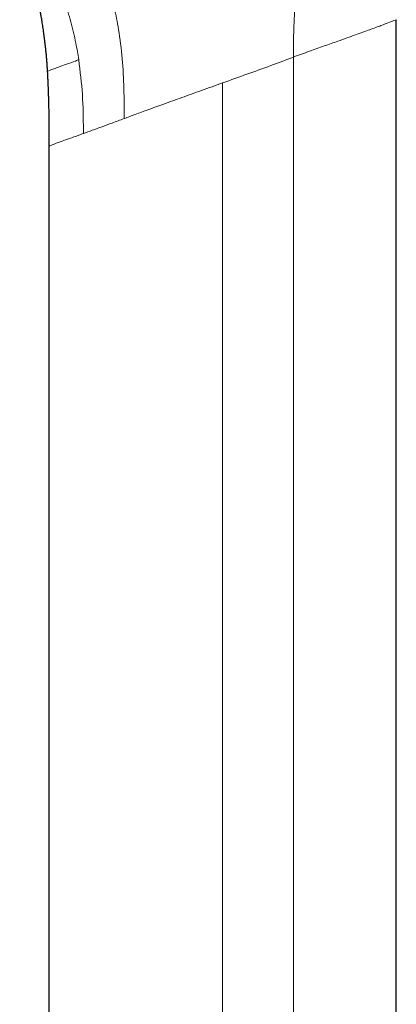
# Model space of a CAD drawing. Header units: millimetres. Extents: x 8 to 436, y 12 to 764.
# Tile 451 of 656: x 59 to 86, y 591 to 660. Entities that reach past the tile are written whole.
import ezdxf

# ---------------------------------------------------------------- set-up
doc = ezdxf.new("R2010")
doc.units = ezdxf.units.MM

msp = doc.modelspace()

# ---------------------------------------------------------------- linework, layer by layer
at = {"color": 252, "linetype": 'Continuous', "lineweight": 0}
for p, q in [((85.611, 532.728), (85.611, 660.358)), ((78.371, 657.723), (78.371, 532.728)), ((73.371, 655.903), (73.371, 532.728)), ((63.55, 652.583), (63.55, 652.33))]:
    msp.add_line(p, q, dxfattribs=at)
at = {"color": 7, "linetype": 'Continuous', "lineweight": 30}
for p, q in [((85.621, 532.728), (85.621, 660.358)), ((61.121, 651.445), (61.121, 532.728))]:
    msp.add_line(p, q, dxfattribs=at)
at = {"color": 252, "linetype": 'Continuous', "lineweight": 0}
for points, knots in [([(66.422, 653.374), (66.421, 654.08), (66.419, 655.492), (66.316, 657.608), (66.073, 659.516), (65.741, 661.19), (65.366, 662.634), (64.929, 663.994), (64.405, 665.401), (63.81, 666.804), (63.191, 668.158), (62.641, 669.349), (62.189, 670.398), (61.809, 671.359), (61.594, 671.993), (61.487, 672.309)], [0, 0, 0, 0, 0.083367, 0.166703, 0.250004, 0.312501, 0.374989, 0.437474, 0.499972, 0.583273, 0.666603, 0.749928, 0.833257, 0.916638, 1, 1, 1, 1]), ([(63.222, 657.534), (63.157, 657.925), (63.005, 658.837), (62.669, 660.214), (62.242, 661.646), (61.772, 662.997), (61.357, 664.064), (61.088, 664.644), (60.995, 664.842)], [0, 0, 0, 0, 0.142831, 0.332563, 0.522367, 0.712059, 0.901593, 1, 1, 1, 1]), ([(78.371, 657.723), (78.371, 658.178), (78.371, 659.088), (78.411, 660.452), (78.51, 661.814), (78.637, 662.715), (78.701, 663.165)], [0, 0, 0, 0, 0.250013, 0.500017, 0.750008, 1, 1, 1, 1]), ([(85.611, 660.358), (85.572, 660.343), (85.494, 660.312), (85.128, 660.169), (84.563, 659.954), (83.769, 659.661), (82.748, 659.292), (81.645, 658.898), (80.541, 658.505), (79.5, 658.132), (78.75, 657.861), (78.371, 657.723)], [0, 0, 0, 0, 0.108701, 0.221641, 0.339056, 0.461157, 0.588131, 0.720143, 0.811069, 0.904343, 1, 1, 1, 1]), ([(60.999, 656.721), (60.999, 656.721), (60.983, 656.715), (61.037, 656.735), (61.177, 656.786), (61.444, 656.883), (61.827, 657.023), (62.338, 657.208), (62.834, 657.389), (63.164, 657.509), (63.253, 657.542)], [0, 0, 0, 0, 0.001435, 0.158432, 0.315096, 0.471529, 0.627991, 0.784804, 0.941612, 1, 1, 1, 1]), ([(63.222, 657.534), (63.322, 656.716), (63.52, 655.08), (63.54, 653.415), (63.55, 652.583)], [0, 0, 0, 0, 0.5000034, 1, 1, 1, 1]), ([(66.421, 653.383), (66.681, 653.479), (67.224, 653.68), (68.159, 654.023), (69.25, 654.419), (70.512, 654.873), (71.901, 655.371), (72.87, 655.722), (73.371, 655.903)], [0, 0, 0, 0, 0.125283, 0.261045, 0.42593, 0.604044, 0.795399, 1, 1, 1, 1]), ([(66.421, 653.383), (66.135, 653.276), (65.596, 653.075), (65.104, 652.894), (64.873, 652.81)], [0, 0, 0, 0, 0.530341, 1, 1, 1, 1]), ([(64.872, 652.81), (64.635, 652.724), (64.166, 652.553), (63.754, 652.405), (63.55, 652.331)], [0, 0, 0, 0, 0.503978, 1, 1, 1, 1]), ([(63.55, 652.331), (63.439, 652.291), (62.845, 652.077), (61.981, 651.764), (61.276, 651.504), (61.12, 651.444), (61.121, 651.445), (61.121, 651.445), (61.121, 651.445), (61.121, 651.445)], [0, 0, 0, 0, 0.073301, 0.393497, 0.701898, 0.999869, 0.999874, 0.999908, 1, 1, 1, 1])]:
    msp.add_open_spline(points, degree=3, knots=knots, dxfattribs=at)
at = {"color": 7, "linetype": 'Continuous', "lineweight": 30}
for points, knots in [([(59.055, 667.246), (59.056, 667.243), (59.06, 667.231), (59.065, 667.215), (59.07, 667.2), (59.073, 667.19), (59.076, 667.184), (59.079, 667.173), (59.084, 667.158), (59.091, 667.136), (59.098, 667.114), (59.103, 667.097), (59.106, 667.087), (59.109, 667.076), (59.112, 667.065), (59.115, 667.053), (59.119, 667.041), (59.122, 667.03), (59.125, 667.018), (59.128, 667.008), (59.131, 666.999), (59.133, 666.989), (59.136, 666.979), (59.141, 666.964), (59.146, 666.944), (59.154, 666.916), (59.165, 666.875), (59.18, 666.822), (59.197, 666.759), (59.22, 666.676), (59.25, 666.568), (59.286, 666.435), (59.325, 666.291), (59.366, 666.134), (59.424, 665.913), (59.497, 665.63), (59.57, 665.338), (59.631, 665.094), (59.678, 664.897), (59.725, 664.703), (59.77, 664.51), (59.814, 664.321), (59.854, 664.147), (59.89, 663.99), (59.92, 663.852), (59.949, 663.724), (59.973, 663.612), (59.994, 663.516), (60.012, 663.435), (60.027, 663.364), (60.04, 663.304), (60.051, 663.251), (60.063, 663.196), (60.077, 663.131), (60.093, 663.055), (60.111, 662.969), (60.131, 662.872), (60.152, 662.766), (60.175, 662.653), (60.202, 662.52), (60.231, 662.374), (60.262, 662.218), (60.285, 662.097), (60.302, 662.009), (60.313, 661.95), (60.323, 661.898), (60.332, 661.853), (60.343, 661.792), (60.359, 661.71), (60.378, 661.603), (60.396, 661.507), (60.411, 661.425), (60.423, 661.356), (60.437, 661.281), (60.452, 661.194), (60.469, 661.096), (60.489, 660.985), (60.51, 660.862), (60.533, 660.727), (60.557, 660.579), (60.584, 660.417), (60.612, 660.24), (60.642, 660.051), (60.672, 659.849), (60.704, 659.635), (60.736, 659.41), (60.768, 659.173), (60.8, 658.923), (60.831, 658.67), (60.859, 658.415), (60.887, 658.16), (60.912, 657.893), (60.937, 657.616), (60.96, 657.329), (60.98, 657.031), (60.993, 656.828), (60.999, 656.723), (60.999, 656.721)], [0, 0, 0, 0, 0.0063145, 0.0234202, 0.0412244, 0.0594, 0.0781794, 0.0973289, 0.1168402, 0.1422038, 0.1681717, 0.1764596, 0.1848086, 0.1931274, 0.2006923, 0.2073495, 0.2128201, 0.217484, 0.2213487, 0.2237305, 0.2256802, 0.2272164, 0.2283781, 0.2294319, 0.2310243, 0.2332235, 0.2360403, 0.2405569, 0.2454012, 0.2505418, 0.2598842, 0.2700817, 0.2811401, 0.2930646, 0.3058592, 0.331962, 0.3576421, 0.3727194, 0.3876409, 0.4024065, 0.4170159, 0.4314689, 0.4455408, 0.4566358, 0.4670472, 0.4767743, 0.4858166, 0.4924402, 0.4986216, 0.5040513, 0.50862, 0.5120942, 0.5162198, 0.5210919, 0.5268018, 0.5333501, 0.5405978, 0.5486551, 0.5574496, 0.5661163, 0.5787145, 0.5904112, 0.6012058, 0.6059815, 0.6104462, 0.6143686, 0.6177413, 0.6205642, 0.6280568, 0.6363648, 0.644688, 0.6496888, 0.654695, 0.6602158, 0.6667004, 0.674149, 0.6824032, 0.6915878, 0.701703, 0.7127491, 0.7249531, 0.738123, 0.7522594, 0.7673629, 0.7834341, 0.8001607, 0.8178223, 0.836421, 0.8559596, 0.874202, 0.8932001, 0.9129578, 0.9334787, 0.9547612, 0.9768015, 0.9995943, 1, 1, 1, 1]), ([(60.999, 656.721), (61.001, 656.692), (61.004, 656.638), (61.008, 656.562), (61.011, 656.496), (61.014, 656.441), (61.017, 656.396), (61.018, 656.361), (61.02, 656.336), (61.021, 656.318), (61.022, 656.298), (61.023, 656.273), (61.025, 656.238), (61.027, 656.196), (61.029, 656.148), (61.033, 656.067), (61.038, 655.955), (61.046, 655.771), (61.055, 655.54), (61.065, 655.27), (61.074, 654.999), (61.082, 654.727), (61.09, 654.448), (61.102, 654.003), (61.109, 653.602), (61.114, 653.245), (61.115, 653.097), (61.117, 652.954), (61.118, 652.836), (61.118, 652.741), (61.119, 652.667), (61.119, 652.599), (61.119, 652.536), (61.12, 652.477), (61.12, 652.416), (61.12, 652.359), (61.12, 652.305), (61.12, 652.261), (61.12, 652.229), (61.12, 652.207), (61.12, 652.188), (61.12, 652.163), (61.121, 652.127), (61.121, 652.081), (61.121, 652.022), (61.121, 651.952), (61.121, 651.871), (61.121, 651.78), (61.121, 651.678), (61.121, 651.565), (61.121, 651.486), (61.121, 651.445)], [0, 0, 0, 0, 0.016404, 0.030844, 0.043314, 0.053809, 0.062323, 0.069033, 0.073625, 0.076475, 0.079417, 0.084719, 0.090851, 0.099233, 0.108699, 0.118451, 0.145092, 0.17249, 0.223293, 0.276497, 0.326018, 0.377426, 0.430703, 0.484734, 0.630479, 0.658959, 0.687392, 0.714822, 0.739854, 0.754815, 0.768757, 0.78168, 0.793583, 0.804466, 0.815409, 0.828004, 0.837134, 0.846019, 0.852695, 0.855567, 0.858705, 0.863428, 0.869739, 0.878839, 0.889991, 0.903195, 0.918452, 0.935761, 0.955122, 0.976535, 1, 1, 1, 1])]:
    msp.add_open_spline(points, degree=3, knots=knots, dxfattribs=at)
at = {"color": 252, "linetype": 'Continuous', "lineweight": 0}
msp.add_open_spline([(73.371, 655.903), (73.943, 656.105), (75.087, 656.51), (76.775, 657.116), (77.839, 657.521), (78.371, 657.723)], degree=3, dxfattribs=at)

doc.saveas('drawing.dxf')
